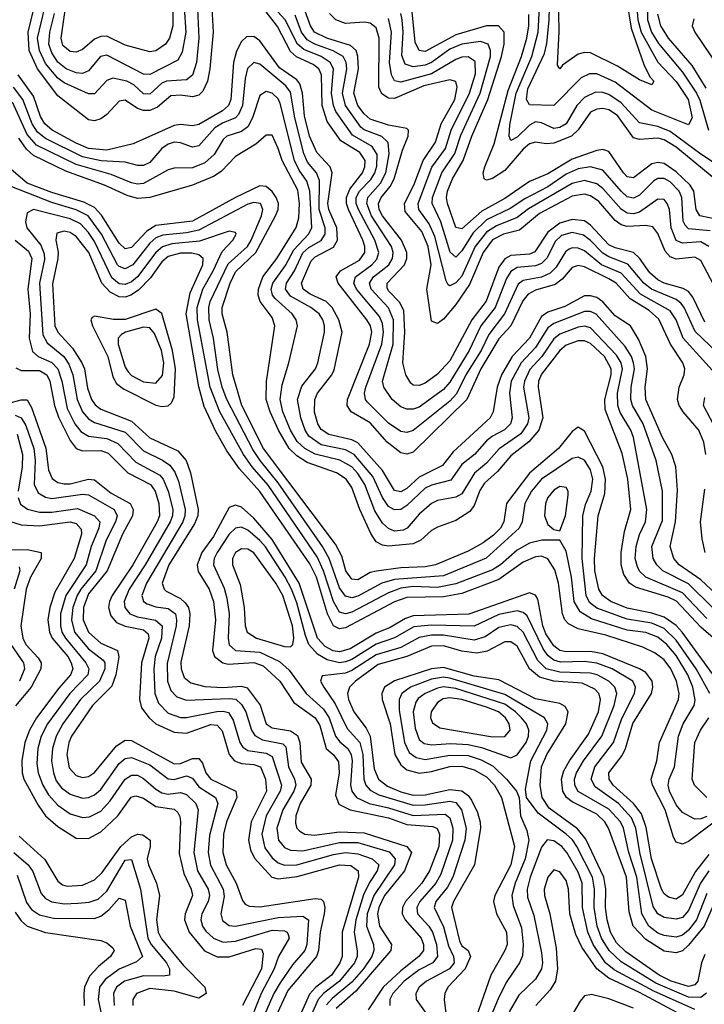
# Model space of a CAD drawing. Header units: inches. Extents: x 501365 to 657855, y 482276 to 547543.
# Tile 583 of 656: x 594465 to 596701, y 514534 to 517750. Entities that reach past the tile are written whole.
import ezdxf

# ---------------------------------------------------------------- set-up
doc = ezdxf.new("R2010")
doc.units = ezdxf.units.IN
doc.header["$MEASUREMENT"] = 0
doc.layers.add('A5591', color=7, linetype='Continuous')

msp = doc.modelspace()

# ---------------------------------------------------------------- linework, layer by layer
at = {"layer": 'A5591', "color": 5}
for points, elevation in [([(594966, 517810), (594965.3, 517730), (594954.4, 517690), (594941, 517670), (594910, 517648.8), (594890, 517644.8), (594810, 517667), (594750, 517696.2), (594730, 517695.8), (594710, 517686.7), (594670, 517653.2), (594650, 517644.6), (594630, 517646.8), (594606.2, 517666.2), (594600.9, 517690), (594623.8, 517850)], 2520), ([(595045, 517810), (595050.3, 517690), (595042.9, 517610), (595030, 517569), (595010, 517553.8), (594944.4, 517550), (594930, 517542.9), (594890, 517507.1), (594870, 517508.4), (594837.6, 517537.6), (594815.4, 517550), (594770, 517558.9), (594750, 517551.2), (594710, 517508), (594690, 517508.2), (594610, 517544.1), (594590, 517558.8), (594550, 517607), (594529.5, 517650), (594523.4, 517690), (594547.4, 517790)], 2560), ([(596448.1, 517810), (596462.3, 517722.3), (596504.1, 517604.1), (596523.8, 517563.8), (596537.1, 517550), (596530, 517537.7), (596490, 517553.6), (596418.1, 517598.1), (596330, 517641.9), (596310, 517643.1), (596290, 517637.7), (596238.2, 517601.8), (596229.2, 517590), (596221.5, 517601.5), (596227.9, 517712.1), (596224.8, 517830)], 2320), ([(595092.4, 517787.6), (595097.4, 517710), (595086.4, 517590), (595078.9, 517550), (595063.3, 517516.7), (595050, 517504), (595030, 517498.3), (594990, 517504.3), (594958.9, 517501.1), (594915.3, 517464.7), (594890, 517453.5), (594870, 517453.3), (594850, 517459.8), (594810, 517487.1), (594790, 517484.6), (594750, 517441), (594730, 517426), (594710, 517419.9), (594690, 517422.9), (594590, 517501.8), (594523.1, 517590), (594496.4, 517650), (594492.4, 517710), (594512.6, 517790)], 2580), ([(595002.9, 517790), (595007.7, 517710), (594995.9, 517644.1), (594982.2, 517617.8), (594890, 517571.2), (594870, 517572.2), (594750, 517634.7), (594729.4, 517630.6), (594690, 517583), (594670, 517574.7), (594650, 517576.9), (594617.2, 517590), (594590, 517612), (594570, 517642.2), (594560.8, 517670), (594563.3, 517710), (594579, 517770)], 2540), ([(596706.8, 516330), (596700.1, 516370), (596683.7, 516410), (596632.1, 516470), (596619.8, 516490), (596614.4, 516510), (596619.3, 516550), (596635.8, 516590), (596637.8, 516610), (596631.4, 516630), (596591, 516690), (596552.6, 516772.6), (596521, 516801), (596458.8, 516838.8), (596413.1, 516890), (596390, 516904.4), (596310, 516943.2), (596290, 516947.9), (596270, 516940.4), (596237.2, 516902.8), (596214.7, 516885.3), (596150, 516866.7), (596125.7, 516854.3), (596108.2, 516831.8), (596069.3, 516750.7), (596030, 516708.1), (595971, 516610), (595926.3, 516510), (595750, 516337.9), (595730, 516330.8), (595710, 516335.2), (595665.5, 516370), (595610, 516433.7), (595547.8, 516470), (595535.2, 516490), (595535.7, 516510), (595608, 516690), (595615.1, 516730), (595610.6, 516750), (595598.9, 516770), (595505.7, 516890), (595498.6, 516910), (595513.2, 516930), (595574.9, 516965.1), (595592.3, 516990), (595592.5, 517010), (595586.4, 517030), (595539.7, 517130), (595532.9, 517150), (595532.6, 517170), (595543.1, 517196.9), (595585.1, 517250), (595592.8, 517270), (595593.6, 517290), (595576, 517316), (595514.4, 517354.4), (595470, 517418.2), (595453.6, 517470), (595451.4, 517570), (595442.2, 517590), (595424.4, 517604.4), (595369.5, 517629.5), (595350, 517646.5), (595307.7, 517727.7), (595260, 517790)], 2580), ([(596759.6, 516570), (596632.7, 516710), (596609.2, 516770), (596590, 516799.1), (596493.4, 516853.4), (596430, 516921.9), (596365.7, 516950), (596310, 516995.1), (596290, 517004.1), (596270, 517005.4), (596259.6, 517000.4), (596247.6, 516992.4), (596217.6, 516942.4), (596198, 516922), (596170, 516909.4), (596110, 516898.8), (596093.7, 516886.3), (596048.8, 516790), (595997.6, 516722.4), (595972.4, 516670), (595922.3, 516590), (595892.2, 516527.8), (595870, 516504.5), (595750, 516408.5), (595730, 516401.5), (595710, 516404.9), (595670, 516432.6), (595601.3, 516501.3), (595594.9, 516510), (595592, 516530), (595596.1, 516550), (595648.6, 516690), (595654, 516730), (595650, 516758), (595640.5, 516780.5), (595565.9, 516870), (595556.4, 516890), (595562, 516910), (595616, 516950), (595632, 516968), (595638.9, 516990), (595625.4, 517030), (595571.6, 517130), (595564.3, 517150), (595564.7, 517170), (595575.4, 517190), (595612, 517228), (595625, 517250), (595631.6, 517271.6), (595632.8, 517310), (595616.2, 517336.2), (595552.7, 517372.7), (595497.9, 517450), (595490, 517470), (595483.9, 517510), (595490.8, 517590), (595479.6, 517610), (595449.8, 517629.8), (595393, 517653), (595372.5, 517670), (595332.5, 517750), (595295.5, 517790)], 2560), ([(596702.7, 516762.7), (596664.4, 516844.4), (596650, 516862.5), (596632.7, 516872.7), (596570.5, 516890), (596550, 516900.9), (596523.9, 516923.9), (596490, 516971.2), (596470, 516989.7), (596410, 517005.6), (596390, 517015.3), (596330, 517079.2), (596310, 517093.1), (596270, 517097.5), (596230, 517085.2), (596190, 517056.4), (596148.3, 516991.7), (596130, 516984), (596070, 516979.6), (596050, 516969.4), (596030, 516942.5), (595988.6, 516831.4), (595942.5, 516770), (595870, 516636.6), (595830, 516592.8), (595790, 516562.8), (595770, 516555.1), (595750, 516556.7), (595742.9, 516562.9), (595726.1, 516590), (595716.5, 516630), (595723.2, 516730), (595719.5, 516799.5), (595706.6, 516826.6), (595670, 516864.6), (595665.4, 516874.6), (595665.2, 516890), (595721.9, 516950), (595729.5, 516970), (595730, 516990), (595712.9, 517030), (595650.1, 517110), (595639.6, 517130), (595637, 517150), (595646, 517170), (595674.9, 517205.1), (595688.4, 517230), (595715.5, 517324.5), (595734.4, 517370), (595734.9, 517390), (595730, 517395.2), (595670, 517405.3), (595610, 517425.2), (595590, 517442.3), (595570.2, 517470), (595556.2, 517510), (595571.9, 517590), (595570.3, 517630), (595563.9, 517650), (595546.1, 517666), (595468.5, 517690), (595428.7, 517710), (595414.7, 517730), (595392.9, 517790)], 2520), ([(596763.7, 516823.7), (596690, 516963.5), (596670, 516974.2), (596610, 516967.9), (596590, 516976.2), (596574.1, 516994.1), (596550, 517052.4), (596533.3, 517073.3), (596510, 517077.7), (596450, 517075.2), (596430, 517080.2), (596410, 517094.1), (596356.8, 517156.8), (596330, 517175.1), (596310, 517180.9), (596270, 517174.2), (596162.7, 517117.3), (596097.4, 517062.6), (596045.5, 517050), (596010, 517031), (595978.8, 516990), (595934.6, 516885.4), (595890, 516819.8), (595850, 516771.7), (595830, 516757.9), (595810, 516765.8), (595795.6, 516870), (595808.9, 516950), (595799.4, 517010), (595778.7, 517058.7), (595724.3, 517124.3), (595722, 517150), (595752.9, 517210), (595782.7, 517290), (595823.1, 517350), (595841.7, 517410), (595886.5, 517490), (595894.6, 517530), (595890, 517548.6), (595870, 517554.4), (595785.3, 517534.7), (595690, 517493.2), (595670, 517494.1), (595647.7, 517507.7), (595638.5, 517530), (595639.7, 517690), (595630, 517723.7), (595610, 517739.3), (595590, 517742.3), (595530, 517738.1), (595497.9, 517750), (595477.4, 517770)], 2480), ([(596720.5, 517060.5), (596650, 517067.5), (596638.8, 517078.8), (596632.3, 517092.3), (596627.9, 517170), (596619.6, 517190), (596590, 517221), (596570, 517231.8), (596550, 517232), (596536.2, 517223.8), (596490, 517177), (596470, 517167.4), (596450, 517172.2), (596430, 517189.9), (596370, 517259.1), (596330, 517269.2), (596290, 517263.3), (596250, 517245.5), (596190, 517204.3), (596115, 517165), (596066.9, 517133.1), (595990, 517097), (595946, 517054), (595910, 516995.4), (595890, 516975), (595871.3, 516991.3), (595841.2, 517090), (595812.6, 517150), (595814, 517170), (595844.3, 517250), (595887, 517313), (595906.4, 517373.6), (595969.3, 517510), (596002.9, 517630), (596003.2, 517650), (595995.3, 517670), (595970, 517679.4), (595910, 517670.1), (595870, 517653.6), (595810.7, 517610), (595790, 517601.8), (595750, 517596.1), (595724.6, 517604.6), (595713.3, 517633.3), (595717.5, 517710), (595715.1, 517750), (595710.7, 517770.7)], 2440), ([(596750, 517096.1), (596686.8, 517110), (596674.8, 517130), (596667.6, 517190), (596655.1, 517210), (596610, 517253.5), (596570, 517280.1), (596550, 517284.4), (596530, 517279.8), (596470, 517233.4), (596450, 517237.5), (596437.3, 517250), (596390, 517319.3), (596370, 517326.4), (596350, 517323.1), (596270, 517294.9), (596190, 517247), (596130, 517221.6), (596050, 517165.8), (595975.2, 517124.8), (595910, 517067.4), (595890, 517071.9), (595862.9, 517150), (595859.6, 517170), (595862.4, 517190), (595879.3, 517230), (595913.4, 517290), (595942, 517370), (595993.9, 517490), (596038.7, 517630), (596047.4, 517670), (596047.5, 517710), (596029.7, 517729.7), (595990, 517730.7), (595890, 517700.4), (595790, 517646.1), (595769.8, 517649.8), (595757, 517677), (595746.4, 517786.4)], 2420), ([(596790, 517244.5), (596690, 517311.3), (596590, 517385.5), (596550, 517401.8), (596490, 517413.4), (596430, 517478.8), (596390, 517505.9), (596370, 517512.5), (596346.4, 517513.6), (596310, 517496.1), (596285.4, 517470), (596250.1, 517410), (596230, 517397.9), (596210, 517394.7), (596170, 517413.8), (596150, 517416.6), (596130, 517405.9), (596090, 517366.5), (596070, 517355.7), (596064.6, 517370), (596066.5, 517406.5), (596086.5, 517510), (596138.2, 517630), (596159.1, 517710), (596162.7, 517790)], 2360), ([(596481.3, 517790), (596484.7, 517750), (596495, 517710), (596550, 517611.7), (596610, 517548.9), (596649.3, 517490), (596662.3, 517430), (596650, 517407.2), (596530, 517454.4), (596410, 517546.7), (596350, 517573.5), (596326.5, 517573.5), (596299.6, 517560.4), (596210, 517469.9), (596130, 517471.8), (596120.3, 517490), (596124.7, 517524.7), (596179.7, 517640.3), (596187.6, 517672.4), (596195.2, 517750), (596196.3, 517790)], 2340), ([(596515.8, 517790), (596516.1, 517750), (596529, 517710), (596552.2, 517672.2), (596630, 517578.9), (596676.5, 517510), (596687.1, 517487.1), (596714.9, 517390)], 2360), ([(596790, 516618.8), (596671.9, 516731.9), (596635.6, 516810), (596624.7, 516824.8), (596610, 516836), (596529, 516870), (596504.2, 516890), (596452.2, 516952.2), (596390, 516975.9), (596370, 516988), (596330, 517029.2), (596306.6, 517046.6), (596270, 517055.5), (596234.9, 517045.1), (596214.2, 517025.8), (596187.7, 516972.3), (596170, 516953.6), (596150, 516946.1), (596090, 516940.7), (596070, 516928.2), (596055.1, 516904.9), (596018.1, 516810), (595971.8, 516750), (595933.3, 516670), (595870, 516566.5), (595850, 516542.2), (595770, 516484.5), (595750, 516477.7), (595730, 516478.1), (595710, 516485.6), (595682, 516510), (595654.3, 516550), (595650.3, 516570), (595685.2, 516690), (595686.7, 516770), (595670, 516808.9), (595612.8, 516870), (595607.8, 516890), (595620.4, 516910), (595670.5, 516950), (595682.9, 516970), (595685.3, 516990), (595679.5, 517010), (595614.8, 517110), (595598.8, 517150), (595602.9, 517170), (595643.7, 517216.3), (595661.2, 517250), (595672.3, 517312.3), (595668.7, 517348.7), (595648.7, 517368.7), (595590.6, 517390.6), (595579.6, 517399.6), (595529.7, 517469.7), (595519.2, 517510), (595533.4, 517590), (595531.7, 517610), (595521.6, 517630), (595489, 517649), (595429.5, 517670), (595404.2, 517684.2), (595385.6, 517710), (595364.9, 517764.9)], 2540), ([(596716.3, 517010), (596690, 517024.8), (596630, 517020.3), (596609.6, 517029.6), (596593.1, 517070), (596587.4, 517130), (596580.5, 517150), (596570, 517163.4), (596550, 517163.6), (596490, 517121.8), (596470, 517115.9), (596450, 517118.4), (596430, 517131.4), (596370, 517198.7), (596350, 517214.1), (596310, 517224.7), (596270, 517215.3), (596127.6, 517132.4), (596090, 517103.9), (596022.7, 517077.3), (595990, 517056.7), (595953, 517010), (595910, 516912.7), (595890, 516890.3), (595870, 516881.1), (595864.8, 516884.8), (595857.8, 516897.8), (595821.8, 517041.8), (595803, 517083), (595768.5, 517130), (595766.5, 517150), (595811.7, 517268.3), (595856, 517330), (595874.8, 517390), (595934.6, 517510), (595953.7, 517573.7), (595953.5, 517613.5), (595930, 517628.6), (595910, 517627.4), (595890, 517620.4), (595810, 517573.6), (595710, 517546.3), (595690, 517550.9), (595680, 517570), (595673.2, 517610), (595679.2, 517710), (595670, 517754.1)], 2460), ([(596732.8, 517232.8), (596610, 517333.9), (596570, 517358), (596550, 517363.8), (596490, 517359.3), (596470, 517364.9), (596417.9, 517437.9), (596390, 517456.4), (596370, 517460.3), (596350, 517458.1), (596330, 517448.1), (596289.9, 517390.1), (596267.8, 517370), (596210, 517346.9), (596185.3, 517345.3), (596150, 517350.3), (596130, 517344.3), (596110, 517327.9), (596050, 517257.9), (596010, 517231.3), (595990, 517225.9), (595982.5, 517230), (595979.3, 517250), (595984.7, 517270), (596015, 517345.1), (596061.3, 517518.7), (596104.1, 517630), (596121.6, 517690), (596128.1, 517730), (596127.8, 517767.8)], 2380), ([(596548.7, 517768.7), (596558.5, 517730), (596583.4, 517690), (596660.7, 517600.7), (596706.4, 517526.4)], 2380), ([(596666.9, 517753.1), (596661.6, 517730), (596670.6, 517710), (596775.2, 517555.2)], 2420), ([(596757.1, 515857.2), (596690, 515920.9), (596619.8, 515970), (596601.9, 515990), (596590.2, 516030), (596607.7, 516110), (596613.5, 516213.5), (596608.9, 516290), (596594.9, 516330), (596565.2, 516385.2), (596510.2, 516510), (596508, 516550), (596515.9, 516610), (596510.4, 516650), (596486.3, 516706.3), (596459.9, 516750), (596410, 516783.5), (596370, 516829.3), (596350, 516842.6), (596330, 516848.7), (596310, 516848.6), (596246.4, 516813.6), (596190, 516794.7), (596170, 516781.1), (596130, 516709.6), (596073.8, 516650), (596038.8, 516590), (596024.5, 516550), (596012, 516470), (596001.5, 516450), (595881.3, 516338.7), (595846.2, 516293.8), (595770, 516255.8), (595730, 516219.2), (595710, 516208), (595690, 516212.8), (595650, 516278), (595570, 516367.8), (595550, 516378.1), (595475.3, 516395.3), (595450, 516412), (595438.9, 516430), (595428.1, 516468.1), (595429.2, 516510), (595438.3, 516530), (595484.7, 516590), (595492.8, 516607.2), (595518.5, 516730), (595507.7, 516770), (595486.2, 516810), (595465.9, 516830), (595414, 516854), (595390.9, 516870), (595386, 516890), (595416.9, 516963.1), (595430, 516975.3), (595490, 517007.4), (595503.2, 517030), (595500.9, 517070), (595475, 517130), (595471.6, 517150), (595486.4, 517250), (595479.3, 517270), (595436, 517316), (595412.4, 517370), (595396, 517436), (595389.4, 517510), (595380.8, 517540.8), (595370, 517554.4), (595313.6, 517593.6), (595250, 517680.9), (595230, 517695.7), (595206.2, 517693.8), (595190, 517678.6), (595172.9, 517647), (595163.2, 517610), (595154.8, 517490), (595147.2, 517470), (595127.5, 517452.5), (595050, 517408.3), (595030, 517403.3), (594990, 517408.4), (594970, 517404.4), (594835.7, 517344.3), (594750, 517324), (594690, 517329.5), (594650, 517346.6), (594571.8, 517390), (594547.8, 517410), (594533.6, 517433.6), (594510, 517500.9), (594460.7, 517570)], 2620), ([(596730, 515827.9), (596650, 515907.9), (596566.2, 515950), (596546.2, 515970), (596534.8, 515990), (596530.5, 516030), (596564.9, 516115.1), (596565.1, 516210), (596543.8, 516310), (596501.4, 516430), (596467.2, 516490), (596461.1, 516510), (596462.3, 516550), (596473.2, 516610), (596470.6, 516630), (596463.7, 516650), (596443.1, 516683.1), (596348.2, 516788.2), (596330, 516797.4), (596310, 516797.6), (596210, 516758.5), (596190, 516743.5), (596150, 516679.1), (596102.8, 516630), (596070.9, 516570), (596065.1, 516530), (596073.6, 516450), (596068.2, 516430), (596049.2, 516410.8), (596010, 516390.2), (595990, 516374.3), (595951.1, 516330), (595910, 516297.6), (595873.2, 516246.8), (595810, 516229.9), (595790, 516219.7), (595730, 516163.1), (595710, 516150.6), (595690, 516148.9), (595670, 516159.9), (595650.7, 516190), (595618.7, 516258.7), (595557.6, 516330), (595530, 516345), (595450, 516361.8), (595409.7, 516390), (595397.3, 516410), (595383.1, 516450), (595373, 516510), (595386.7, 516553.3), (595431.5, 516610), (595439.3, 516630), (595460.8, 516730), (595461.2, 516750), (595455.8, 516770), (595443.5, 516790), (595416.7, 516810), (595350, 516847.1), (595333.9, 516870), (595337.3, 516890), (595362.5, 516930), (595390, 516988.5), (595410, 517006.5), (595450.5, 517029.5), (595462.7, 517050), (595462.7, 517070), (595444, 517130), (595444.9, 517224.9), (595434.5, 517250), (595405.2, 517285.2), (595393.4, 517313.4), (595364.5, 517430), (595350, 517513.8), (595334.7, 517534.7), (595250, 517604.5), (595230, 517610.4), (595209.2, 517590.8), (595201.4, 517558.6), (595192.7, 517470), (595179.8, 517440.2), (595170, 517429.7), (595127.3, 517412.7), (595102.8, 517397.2), (595050, 517338), (595030, 517334), (594990, 517347.8), (594970, 517349.9), (594950, 517343.3), (594930, 517329.9), (594890, 517284.4), (594870, 517274.1), (594850, 517274.1), (594810, 517284.8), (594731.2, 517288.8), (594670, 517302.2), (594550, 517362), (594523.3, 517383.3), (594505.6, 517410), (594475.6, 517490), (594445.1, 517530)], 2640), ([(596710, 515794.6), (596630, 515878.7), (596510, 515929.1), (596490, 515949.1), (596483.2, 515963.2), (596476.1, 515990), (596478.8, 516030), (596490, 516068.8), (596509.1, 516110), (596514.1, 516150), (596470, 516386), (596462, 516410), (596427.1, 516467.1), (596418.6, 516490), (596418.4, 516530), (596434.2, 516610), (596429.4, 516630), (596414.8, 516654.8), (596330, 516744), (596310, 516749.2), (596290, 516745.5), (596230, 516723.4), (596210, 516707.4), (596170.7, 516650), (596131.9, 516608.1), (596113.9, 516570), (596110.8, 516550), (596127.8, 516450), (596124, 516430), (596102.3, 516397.7), (596031.3, 516348.7), (595990, 516302.2), (595950.9, 516269.1), (595910, 516202.1), (595890, 516190.3), (595830, 516179.6), (595810, 516170.3), (595770, 516135.2), (595730.8, 516089.1), (595717.5, 516082.5), (595690, 516079.6), (595670, 516088.2), (595650, 516105.7), (595625.8, 516145.8), (595592.2, 516232.2), (595570, 516268.1), (595550, 516290.2), (595511.1, 516311.1), (595430, 516331.7), (595396.6, 516350), (595372.1, 516372.1), (595349.8, 516410), (595325.3, 516470), (595315.8, 516510), (595322.2, 516557.8), (595344.8, 516630), (595372.4, 516750), (595368.6, 516770), (595355.6, 516790), (595299.5, 516839.5), (595291.4, 516850), (595287.1, 516870), (595291.9, 516890), (595333, 516947), (595361.2, 516998.8), (595408.6, 517050), (595419, 517070), (595412.5, 517190), (595403.2, 517223.2), (595378.3, 517258.3), (595363.2, 517290), (595316.1, 517476.1), (595310, 517491.3), (595290, 517510.3), (595270, 517515.4), (595250, 517503.2), (595225.8, 517430), (595210, 517400.5), (595190, 517385.4), (595142.1, 517370), (595130, 517358.5), (595100.8, 517310), (595070, 517282.4), (595030, 517266.1), (594970, 517265.4), (594950, 517259.9), (594870, 517215.3), (594850, 517213.5), (594830, 517217.7), (594764.2, 517244.2), (594650, 517276.9), (594520.6, 517340.6), (594490, 517375.2), (594441.3, 517481.3)], 2660), ([(596763.5, 515703.5), (596690, 515766.4), (596611, 515851), (596583.9, 515863.9), (596476.3, 515896.3), (596456.7, 515910), (596438.4, 515938.4), (596429.5, 515970), (596430, 516010), (596441.3, 516078.7), (596461.2, 516150), (596451.4, 516250), (596432.9, 516332.9), (596377.3, 516477.3), (596376.7, 516510), (596397.2, 516590), (596396.8, 516610), (596375.8, 516650), (596330, 516692.9), (596310, 516701), (596290, 516701.8), (596250, 516687.6), (596229.9, 516670.1), (596170, 516593), (596160, 516570), (596158.4, 516550), (596173.9, 516450), (596161, 516410), (596128.8, 516371.2), (596070, 516325.8), (596025.6, 516274.4), (595983.3, 516236.7), (595967.8, 516212.2), (595950, 516163.2), (595936.1, 516143.9), (595890, 516114.4), (595830, 516093.3), (595810, 516081.9), (595775.1, 516050), (595750, 516038), (595670, 516030.4), (595650, 516033.8), (595630, 516044.8), (595612.5, 516072.5), (595576.3, 516150), (595550, 516222.8), (595531.5, 516250), (595500.2, 516270), (595404.1, 516304.1), (595370, 516325.9), (595345.4, 516350), (595310.7, 516410), (595283.1, 516470), (595270.6, 516510), (595271.1, 516568.9), (595298.3, 516750), (595290, 516778), (595251.1, 516830), (595244.7, 516850), (595244.9, 516870), (595259.1, 516910), (595304.7, 516970), (595368.1, 517071.9), (595377.4, 517102.6), (595379.6, 517150), (595373.3, 517193.3), (595322.1, 517290), (595310, 517329.8), (595290, 517373.3), (595270, 517373.6), (595236.7, 517343.3), (595170, 517303.8), (595124.3, 517255.7), (595100.8, 517239.2), (595030, 517209.6), (594889.9, 517169.9), (594850, 517166.6), (594815.8, 517175.8), (594742.5, 517210), (594615.5, 517255.6), (594510, 517307), (594487, 517327), (594462.9, 517362.9)], 2680), ([(596745.2, 515590), (596629.6, 515750), (596610, 515772), (596570, 515798.5), (596530, 515812.1), (596450, 515827.8), (596395.9, 515850), (596369.3, 515869.3), (596356.9, 515890), (596343.4, 515950), (596342.3, 515990), (596354.3, 516130), (596376.9, 516203.1), (596379, 516250), (596370, 516290.3), (596310, 516405.8), (596290, 516419.9), (596270, 516405.6), (596225.3, 516350), (596131, 516269), (596055.8, 516170), (596047.2, 516110), (596035.9, 516090), (596013.4, 516066.6), (595978.8, 516041.2), (595930, 516014.4), (595823.5, 515970), (595790, 515963.2), (595710, 515959.5), (595630.6, 515949.4), (595610, 515944.3), (595570, 515921.1), (595550, 515922.6), (595531.1, 515950), (595517.9, 515997.9), (595497, 516037), (595262, 516350), (595191.1, 516490), (595161.1, 516590), (595142.8, 516730), (595126.4, 516790), (595127.1, 516810), (595152.3, 516890), (595170, 516926.3), (595236.4, 516990), (595301.1, 517110), (595309.1, 517130), (595310.1, 517150), (595303.3, 517170), (595290, 517189.3), (595270, 517205), (595250, 517207.4), (595170, 517169.8), (595030, 517092.5), (594910, 517077.7), (594880.2, 517059.8), (594830, 517006.6), (594810, 517001.8), (594790, 517019.9), (594732.2, 517112.2), (594710, 517136.9), (594674.3, 517154.3), (594570, 517185.4), (594490, 517216.9), (594430, 517267.8)], 2720), ([(596719.1, 515550), (596675.1, 515630), (596610, 515724.1), (596570, 515761.6), (596530, 515779.1), (596450, 515792.1), (596350, 515827.9), (596326.5, 515846.5), (596315.6, 515870), (596302.5, 515990), (596305.1, 516130), (596313.4, 516166.6), (596331.7, 516210), (596337.1, 516250), (596330, 516280.5), (596310, 516311.6), (596290, 516321.1), (596270, 516316.7), (596170, 516249.6), (596137.4, 516210), (596115.5, 516170), (596106.4, 516110), (596096.4, 516090), (595988.5, 515991.5), (595850, 515933.5), (595690, 515921.9), (595647.7, 515910), (595570, 515867.2), (595550, 515862.5), (595530, 515867.4), (595510, 515894.8), (595476.4, 515990), (595454.7, 516030), (595310, 516237.8), (595250.4, 516310), (595226.9, 516346.9), (595142.2, 516510), (595126.7, 516550), (595112.2, 516607.8), (595098.8, 516710), (595084.4, 516770), (595083, 516810), (595087, 516830), (595146.7, 516953.3), (595209.2, 517010), (595221, 517030), (595255.2, 517110), (595259.9, 517130), (595251.4, 517150), (595230, 517153.1), (595210, 517148), (595050, 517062.4), (595010, 517053.6), (594933.2, 517046.8), (594910, 517037.5), (594890, 517020.3), (594835.2, 516950), (594810, 516936.5), (594790, 516943.8), (594785.1, 516950), (594733, 517050), (594688.4, 517110), (594650, 517129.8), (594570, 517152.9), (594433.9, 517206.1)], 2740), ([(596710, 515147.5), (596690, 515139.7), (596670, 515139), (596630, 515161), (596610, 515185.7), (596588.1, 515230), (596583.6, 515250), (596587.1, 515270), (596604.2, 515310), (596617.6, 515410), (596632.8, 515450), (596668.1, 515510), (596671.9, 515528.1), (596664.2, 515570), (596648, 515610), (596610, 515673.8), (596578.6, 515710), (596550, 515733.7), (596510, 515748.9), (596450, 515756.6), (596333.2, 515793.2), (596296, 515816), (596276.8, 515850), (596267.9, 515930), (596250, 516014), (596229.8, 516049.8), (596170.6, 516050.6), (596130, 516040.8), (596090, 516017.5), (596035.8, 515970), (596010, 515953.6), (595890, 515907.8), (595830, 515895.8), (595750, 515898.6), (595710, 515893), (595670, 515877.8), (595550, 515815.6), (595530, 515809.5), (595510, 515815.6), (595490.5, 515850.5), (595458.1, 515950), (595436.4, 515996.4), (595277, 516230), (595224.6, 516290), (595196.6, 516330), (595119.2, 516470), (595087.2, 516550), (595046, 516770), (595045.4, 516810), (595063.3, 516870), (595097.6, 516930), (595126.6, 516993.4), (595161.1, 517030), (595171.9, 517050), (595170, 517055.4), (595150, 517059.9), (595052.6, 517027.4), (594962.3, 517017.7), (594931.6, 517008.4), (594909.7, 516990.3), (594850, 516910.2), (594830, 516893.8), (594810, 516885.7), (594790, 516887.9), (594766.7, 516906.7), (594710, 517025.7), (594690, 517055.6), (594663.4, 517083.4), (594630, 517100.2), (594510.1, 517129.9), (594490, 517119.4), (594484.3, 517090), (594489.1, 517070), (594533.9, 517013.9), (594545.5, 516985.5), (594546.6, 516966.6), (594530.2, 516890), (594540.5, 516720.5), (594554.6, 516694.6), (594609.8, 516650), (594625.6, 516625.6), (594639.3, 516590), (594653.1, 516510), (594670, 516470), (594690, 516446.6), (594710, 516434.9), (594810, 516403.5), (594870, 516342.1), (594932.1, 516312.1), (594955.3, 516295.3), (594971.9, 516271.9), (594983.5, 516243.5), (595005.8, 516150), (595005, 516130), (594997.8, 516110), (594879, 515910), (594864.2, 515870), (594869.7, 515850), (594882, 515842), (594910, 515832.7), (594950, 515827.3), (594974, 515810), (594978, 515790), (594976.1, 515770), (594947.3, 515647.3), (594948.5, 515590), (594958.9, 515558.9), (594978.5, 515538.5), (595010, 515527.2), (595150, 515533.5), (595170.8, 515530.8), (595190, 515514), (595203.4, 515490), (595222.3, 515430), (595232.8, 515412.8), (595258.4, 515398.4), (595324.9, 515384.9), (595334.9, 515374.9), (595343, 515310), (595363.3, 515270), (595367.7, 515250), (595361, 515230), (595325, 515170), (595305.6, 515110), (595310.8, 515070.8), (595330, 515046.9), (595350, 515037.3), (595390, 515035.2), (595510, 515063), (595570, 515063.1), (595672, 515032), (595692.2, 515010), (595689.6, 514990), (595621.5, 514890), (595599.9, 514830), (595597.6, 514790), (595621.3, 514730), (595622.4, 514710), (595615.2, 514690), (595588.2, 514650), (595550, 514606.7), (595486.4, 514553.6), (595467.5, 514532.5)], 2760), ([(594450.4, 517030), (594494.2, 516994.2), (594504.8, 516970), (594491.7, 516870), (594499, 516790), (594496.6, 516710), (594506.9, 516666.9), (594525.2, 516650), (594570, 516630.8), (594589.4, 516609.4), (594603, 516570), (594620.8, 516480.8), (594645.3, 516430), (594664.8, 516404.8), (594690, 516390.3), (594750, 516382.1), (594786.2, 516366.2), (594844.8, 516304.8), (594923.1, 516263.1), (594934.2, 516250), (594950.7, 516210.7), (594965.7, 516150), (594964.2, 516130), (594956.6, 516110), (594875.1, 515970), (594822.5, 515890), (594806.6, 515850), (594808.7, 515830), (594824.7, 515810), (594850, 515800.1), (594908.9, 515788.9), (594930.2, 515770.2), (594928.1, 515730), (594907.7, 515670), (594903.1, 515630), (594906.6, 515550), (594918.4, 515518.4), (594950, 515485.6), (594990, 515470.6), (595010, 515470.6), (595109.4, 515490.6), (595130, 515492.1), (595147.4, 515487.4), (595162.8, 515462.8), (595184.6, 515390), (595194.5, 515374.5), (595210, 515363.7), (595270, 515354.6), (595290, 515343.3), (595320.4, 515250), (595316, 515230), (595270, 515150), (595255.7, 515090), (595265.7, 515045.7), (595290, 515012.5), (595310, 514995.9), (595330, 514989.1), (595370, 514990), (595490, 515023.7), (595530, 515029.7), (595570, 515025.4), (595616.8, 515010), (595637.9, 514990), (595633.2, 514970), (595607.8, 514932.2), (595588.1, 514891.9), (595562.9, 514810), (595557.6, 514770), (595567.7, 514707.7), (595567.1, 514690), (595559.2, 514670), (595509.8, 514610), (595457.3, 514570), (595439.7, 514550), (595387.1, 514430)], 2740), ([(596770, 515156.9), (596650, 515066.3), (596630, 515056.9), (596610, 515063.7), (596600.4, 515080.4), (596574, 515170), (596532.8, 515250), (596527.8, 515270), (596546.2, 515330), (596554.7, 515390), (596617.3, 515530), (596619.3, 515550), (596610.5, 515590), (596592, 515630), (596570, 515659.2), (596541.2, 515681.2), (596500.3, 515700.3), (596379.7, 515739.7), (596290, 515761.1), (596257.5, 515777.5), (596245.9, 515790), (596238.7, 515810), (596224.9, 515910), (596213.3, 515953.3), (596190, 515989.6), (596170, 515997.6), (596150, 515996.1), (596110, 515978.5), (596030, 515921.8), (595910, 515876), (595850, 515865.3), (595730, 515863.6), (595690, 515848.7), (595530, 515764.2), (595510, 515761.1), (595490.5, 515770.5), (595470.8, 515810), (595434.4, 515930), (595413.5, 515973.5), (595250, 516209.4), (595183.4, 516283.4), (595142.4, 516342.4), (595105.6, 516405.6), (595067.4, 516487.4), (595050.7, 516550.7), (595009.1, 516790), (595021.6, 516858.4), (595063, 516950), (595064.1, 516970), (595050, 516982.8), (595027.5, 516987.5), (594990, 516987.3), (594950, 516976.6), (594930, 516959.5), (594892.5, 516907.5), (594853.6, 516866.4), (594827.8, 516850), (594810, 516844), (594790, 516844.7), (594760.7, 516860.7), (594733.9, 516890), (594691.2, 516990), (594650, 517042.3), (594630, 517055), (594610, 517059.4), (594586.6, 517053.4), (594582.8, 517030), (594590.6, 516990.6), (594589.6, 516970), (594572.8, 516887.2), (594579.8, 516750), (594589.5, 516729.5), (594637.7, 516677.7), (594668.2, 516630), (594677.1, 516610), (594687.2, 516547.2), (594699.4, 516510), (594712, 516492), (594730, 516478.3), (594830, 516439.5), (594890, 516384.8), (594982, 516342), (595008.5, 516310), (595023.4, 516270), (595048.5, 516150), (595047.1, 516130), (595036.5, 516103.5), (594952.4, 515970), (594931.1, 515910), (594936.8, 515890), (594943.7, 515883.7), (594990, 515859.3), (595006, 515846), (595016.4, 515830), (595021.4, 515810), (595018.6, 515770), (594991.8, 515651.8), (594992.8, 515630), (595002.3, 515602.3), (595024, 515584), (595070, 515572.4), (595129.2, 515569.3), (595190, 515573.5), (595208.1, 515568.1), (595251.1, 515511.1), (595270.5, 515450), (595290, 515437.7), (595350, 515427.5), (595372.4, 515412.4), (595380.5, 515390), (595385.2, 515325.2), (595417.6, 515270), (595415.8, 515250), (595381.2, 515190), (595367.1, 515150), (595365.9, 515125.9), (595370.1, 515110), (595379.8, 515099.8), (595396.9, 515090), (595426.6, 515086.6), (595510, 515098.2), (595590, 515094.7), (595730.1, 515050), (595745.1, 515030), (595721.7, 514970), (595657.4, 514890), (595638.1, 514850), (595633.5, 514830), (595640.6, 514790), (595680.1, 514730), (595677.3, 514710), (595563.1, 514576.9), (595499.5, 514520.5)], 2780), ([(594453.1, 516613.1), (594470, 516604.8), (594530, 516604.2), (594554.2, 516590), (594564.2, 516570), (594579.3, 516490), (594592, 516452), (594630, 516376.2), (594649.6, 516349.6), (594670, 516342.4), (594730, 516343.2), (594754.1, 516334.1), (594818.4, 516270), (594892.5, 516232.5), (594907.5, 516210), (594919.9, 516170), (594921.8, 516130), (594914.4, 516110), (594835.2, 515970), (594767.4, 515870), (594758.1, 515850), (594755.2, 515830), (594762.9, 515802.9), (594781.9, 515781.9), (594809.3, 515769.3), (594870, 515757.7), (594884.5, 515744.5), (594886.6, 515730), (594862.8, 515650), (594856.4, 515530), (594862.8, 515502.8), (594888.4, 515470), (594910, 515450.7), (594970, 515423.7), (595010, 515420.2), (595090, 515448.6), (595110, 515446.6), (595127.1, 515427.1), (595150, 515350.1), (595167.2, 515330), (595190, 515320.8), (595230, 515318), (595251.7, 515310), (595268.7, 515270), (595271.4, 515230), (595221.4, 515130), (595212.8, 515070), (595218.9, 515038.9), (595231.8, 515011.8), (595289.3, 514949.3), (595310, 514944), (595371.7, 514951.7), (595510, 514990), (595547.4, 514987.4), (595570.8, 514970), (595571.9, 514950), (595518.1, 514770), (595518.4, 514690), (595511.5, 514670), (595483.7, 514630), (595431.2, 514588.8), (595412.1, 514567.9), (595350.4, 514430)], 2720), ([(596741.4, 516410), (596699, 516490), (596703.7, 516516.3)], 2560), ([(594430, 516498.2), (594470, 516509.2), (594490, 516508.2), (594503.3, 516483.3), (594550.3, 516350.3), (594559.5, 516279.5), (594571.6, 516251.6), (594590, 516238.7), (594610, 516234.1), (594630, 516234.4), (594690, 516249.1), (594710, 516247.2), (594764.3, 516204.3), (594825.8, 516170), (594836.4, 516150), (594833.7, 516130), (594800.8, 516070), (594750.8, 515950), (594690, 515874.9), (594673.7, 515830), (594672.3, 515790), (594689.8, 515750), (594730, 515714.2), (594784.4, 515690), (594789.1, 515669.1), (594779.5, 515610), (594766.2, 515573.8), (594702.8, 515510), (594634.1, 515410), (594625.5, 515390), (594618.7, 515350), (594626.5, 515306.5), (594650, 515281.7), (594670, 515274.9), (594690, 515277.9), (594710, 515291.3), (594781.3, 515378.7), (594810, 515397.1), (594830, 515395.7), (594970, 515319.5), (594990, 515321.2), (595030, 515337.2), (595050, 515336.8), (595062.3, 515322.3), (595072.8, 515290), (595089.4, 515270), (595171.1, 515230), (595174.5, 515210), (595141.3, 515130), (595130.7, 515090), (595128.4, 515030), (595139.9, 514990), (595172.3, 514930), (595193.1, 514873.1), (595201.8, 514861.8), (595214.4, 514854.4), (595250, 514853), (595430, 514880.3), (595450, 514877.8), (595457.8, 514870), (595461.9, 514850), (595459.7, 514830), (595447, 514770), (595441.5, 514710), (595434.7, 514690), (595341, 514579), (595299.4, 514490)], 2680), ([(594450, 516458.5), (594470, 516450.4), (594485.2, 516425.2), (594511.2, 516350), (594515.4, 516310), (594512.1, 516232.1), (594525.4, 516205.4), (594550, 516190.4), (594570, 516186.9), (594670, 516200.7), (594690, 516198.4), (594773.4, 516150), (594783.4, 516130), (594778.5, 516110), (594747.7, 516050), (594713.6, 515950), (594664.7, 515890), (594652.6, 515870), (594638.3, 515830), (594634.3, 515790), (594644.2, 515750), (594690, 515695.5), (594738, 515658), (594742.9, 515650), (594742.9, 515630), (594725.6, 515590), (594663.8, 515530), (594606.4, 515450), (594584, 515410), (594572.2, 515370), (594569.6, 515330), (594575.4, 515290), (594584.5, 515264.5), (594601.6, 515241.6), (594630, 515220.5), (594670, 515207.3), (594690, 515209.4), (594710, 515218.3), (594730, 515236.1), (594790, 515320.9), (594810, 515337), (594830, 515340.1), (594890, 515316.4), (594950, 515270.3), (594970, 515269.1), (595010, 515280.7), (595030, 515273.4), (595050, 515245.1), (595104.4, 515210), (595112.2, 515190), (595085.6, 515085.6), (595081, 515030), (595089, 514989), (595130, 514910), (595133.3, 514886.7), (595122.2, 514830), (595127.8, 514807.8), (595150, 514791.8), (595169.8, 514789.8), (595310, 514818.3), (595390, 514822.2), (595409.1, 514810), (595402.9, 514730), (595396.7, 514710), (595356.6, 514663.4), (595315.6, 514604.4), (595295.5, 514570), (595260.2, 514490)], 2660), ([(594456.8, 516396.8), (594474.7, 516330), (594473.2, 516290), (594460.5, 516210)], 2640), ([(596704.5, 516010), (596694.2, 516054.2), (596689.5, 516110), (596703.6, 516216.4)], 2580), ([(594460.4, 516190), (594467.9, 516167.9), (594491.3, 516151.3), (594530, 516141.9), (594570, 516141.3), (594653.7, 516153.7), (594710, 516130), (594726.8, 516110), (594723.6, 516090), (594698.3, 516030), (594682.9, 515970), (594616.1, 515870), (594598.8, 515810), (594598.1, 515770), (594603.2, 515750), (594614.8, 515730), (594681.3, 515650), (594691.5, 515630), (594688.1, 515610), (594629.1, 515550), (594556, 515450), (594535.5, 515410), (594524.9, 515370), (594520.8, 515320.8), (594525.2, 515290), (594541, 515250), (594559, 515219), (594590, 515184.6), (594630, 515157), (594670, 515144.3), (594693.8, 515146.2), (594730, 515165.1), (594761.1, 515198.9), (594809.8, 515270.2), (594830, 515283.2), (594850, 515283), (594870, 515272.2), (594910, 515236.9), (594930, 515225.1), (594950, 515221), (594990, 515225.9), (595010, 515219.2), (595040.7, 515190), (595047.9, 515170), (595033.6, 515030), (595046, 514970), (595080.8, 514910), (595085.2, 514890), (595081, 514870), (595060.3, 514830), (595057, 514810), (595062.9, 514790), (595073.7, 514773.7), (595098.2, 514750), (595130, 514737.2), (595170, 514740.8), (595290, 514776.8), (595330, 514774.3), (595338.5, 514770), (595342.1, 514762.1), (595345.5, 514750), (595310.7, 514690), (595297, 514650), (595254.2, 514570), (595229.8, 514510)], 2640), ([(596716.8, 515023.2), (596672.2, 514967.8), (596630, 514891.6), (596610, 514878.2), (596584.1, 514884.1), (596570, 514895.3), (596561.9, 514910), (596528.5, 515010), (596511.7, 515111.7), (596496.4, 515156.4), (596470, 515190), (596403.6, 515250), (596390.3, 515270), (596389.9, 515290), (596433.2, 515346.8), (596444.5, 515370), (596468.2, 515451.8), (596529.5, 515550), (596533.5, 515570), (596530.9, 515590), (596510, 515617.8), (596490, 515630.3), (596370, 515679.5), (596330, 515686.6), (596250, 515686.1), (596230, 515690.4), (596210, 515705.7), (596184.2, 515744.2), (596174, 515770), (596157.5, 515857.5), (596150, 515871.1), (596130, 515878.4), (595931.8, 515808.2), (595750, 515803), (595725.3, 515794.7), (595675.1, 515764.9), (595630, 515746.1), (595544.9, 515695.1), (595510, 515686), (595489.2, 515689.2), (595462.6, 515702.6), (595437.5, 515730), (595377.8, 515910), (595290, 516052.9), (595230, 516122.1), (595190, 516157.8), (595170, 516164.8), (595150, 516156.9), (595097.9, 516062.1), (595060.7, 516010), (595045.2, 515970), (595047.8, 515947.7), (595084.2, 515890), (595098.4, 515850), (595105.3, 515790), (595095.2, 515690), (595101.5, 515670), (595128.4, 515650), (595145.7, 515645.7), (595230, 515651.1), (595260.4, 515640.3), (595315.4, 515590), (595360.6, 515520.6), (595430, 515469.7), (595445.3, 515445.3), (595466.4, 515370), (595490, 515349), (595506.7, 515326.7), (595508.5, 515290), (595497.2, 515217.2), (595508.2, 515188.2), (595544.6, 515170), (595670, 515143.3), (595730, 515121.3), (595815.1, 515115.1), (595828.6, 515108.6), (595836.5, 515090), (595834.1, 515050), (595804.2, 514970), (595778.5, 514930), (595725, 514870), (595715.4, 514850), (595714.8, 514830), (595724.6, 514810), (595776.1, 514750), (595784, 514730), (595783.8, 514710), (595768.8, 514690), (595710, 514643.8), (595652.4, 514590), (595603.8, 514516.2)], 2820), ([(594432.3, 516112.3), (594470, 516100.7), (594530, 516096.7), (594630, 516110.3), (594650, 516104.3), (594666.3, 516086.3), (594667.2, 516070), (594643.1, 515990), (594579.7, 515880.3), (594563.2, 515830), (594557.3, 515790), (594562.5, 515750), (594571.8, 515730), (594622.6, 515670), (594633.9, 515650), (594638.7, 515630), (594631.5, 515610), (594592.6, 515567.4), (594520.3, 515470), (594497.3, 515430), (594482.5, 515390), (594472.5, 515330), (594473.3, 515290), (594478.8, 515270), (594525.1, 515185.1), (594549.8, 515149.8), (594590, 515114.9), (594650, 515077.5), (594690, 515075.9), (594730, 515097.6), (594785.4, 515150), (594829.2, 515210.8), (594844.6, 515215.4), (594870, 515207.9), (594910, 515179.9), (594970, 515171.3), (594981.3, 515161.3), (594988.1, 515148.1), (594990.1, 515129.9), (594986.5, 515026.5), (595001.7, 514961.7), (595025.8, 514910), (595030.1, 514890), (595006, 514830), (595003.8, 514810), (595018.4, 514770), (595069.3, 514709.3), (595110, 514689.1), (595150, 514689), (595236.7, 514716.7), (595254.8, 514714.8), (595260.1, 514700.1), (595254.7, 514650), (595193.3, 514530)], 2620), ([(596716, 514970), (596689.5, 514930), (596650, 514840.3), (596630, 514818.4), (596610, 514811.9), (596570, 514817.9), (596550, 514829.9), (596534.2, 514854.2), (596491.4, 515030), (596478.1, 515110), (596463.8, 515143.8), (596420.9, 515190), (596344.6, 515244.6), (596332.2, 515270), (596343.8, 515310), (596404.8, 515390), (596431.9, 515468.1), (596473.9, 515550), (596476.7, 515570), (596467.5, 515590), (596400.3, 515630), (596350, 515649), (596310, 515653.6), (596232.1, 515652.1), (596210, 515658.3), (596192, 515672), (596175.6, 515695.6), (596122.7, 515802.7), (596110, 515813.9), (596090, 515819.1), (596030, 515807.4), (595950, 515769), (595810, 515773), (595752.5, 515767.5), (595690, 515731.8), (595630, 515710.7), (595550, 515660.4), (595530, 515652.5), (595510, 515650.1), (595470, 515659.5), (595437.5, 515677.5), (595410, 515710), (595398.3, 515738.4), (595370, 515845.7), (595352.7, 515890), (595332, 515930), (595268.2, 516028.2), (595250, 516049.7), (595210, 516083.4), (595190, 516092.9), (595169.7, 516090), (595150, 516070.3), (595110.3, 516010), (595100.7, 515990), (595098.1, 515970), (595133, 515893), (595141.4, 515861.4), (595149.2, 515810), (595146.5, 515730), (595150, 515708.9), (595170, 515689.5), (595250, 515684.2), (595313.6, 515653.6), (595345.5, 515625.5), (595401.4, 515550), (595457.8, 515497.8), (595475.6, 515470), (595496.6, 515410), (595511.2, 515391.2), (595537, 515370), (595547.7, 515350), (595550.8, 515330), (595545.8, 515250), (595550.4, 515230), (595565.6, 515210), (595606.7, 515190), (595670, 515176.4), (595750, 515151.1), (595854.9, 515154.9), (595870, 515143.6), (595880.5, 515110), (595878.7, 515070), (595841.1, 514958.9), (595824.1, 514930), (595771.8, 514870), (595762.2, 514850), (595764.9, 514830), (595801.7, 514790), (595814, 514770), (595827, 514730), (595830.1, 514690), (595814.5, 514670), (595770, 514646.7), (595721.5, 514610), (595684.6, 514570), (595674.6, 514550), (595674.6, 514530)], 2840), ([(594390, 516018.9), (594490, 516019.6), (594535, 516010), (594535.4, 515990), (594500.4, 515930), (594485.9, 515890), (594468.6, 515770), (594475, 515730), (594485.7, 515710), (594526.1, 515666.1), (594535.1, 515650), (594534.5, 515630), (594502.6, 515570), (594451.2, 515508.8)], 2580), ([(594463.6, 515963.6), (594466.1, 515950), (594446.7, 515890)], 2560), ([(596710, 514896.5), (596675.7, 514810), (596650, 514776.1), (596630, 514760.4), (596610, 514753.9), (596570, 514758.9), (596550, 514766.9), (596519.9, 514790), (596497.5, 514830), (596481, 514950), (596455, 515030), (596437.3, 515110), (596427.9, 515130), (596390, 515171.2), (596290, 515228.9), (596278.5, 515250), (596278, 515270), (596284, 515290), (596306.7, 515330), (596366.4, 515410), (596406.7, 515510), (596415.3, 515550), (596409.3, 515570), (596389.9, 515590), (596352, 515610), (596330, 515615.7), (596230, 515619.6), (596185.4, 515630), (596157.4, 515657.4), (596109.5, 515749.5), (596090, 515768.3), (596070, 515773.8), (596030, 515765.1), (595985.9, 515734.1), (595950, 515723.3), (595850, 515739.7), (595810, 515739.5), (595770, 515732.2), (595710, 515699.9), (595630, 515675.6), (595550, 515624.2), (595530, 515616.1), (595453, 515607), (595447.3, 515590), (595458.5, 515570), (595496.1, 515516.1), (595535.4, 515435.4), (595575.9, 515390), (595586.1, 515350), (595589.5, 515269.5), (595596.1, 515250), (595610, 515233.6), (595638.5, 515218.5), (595750, 515184.5), (595790, 515185.6), (595870, 515198.2), (595890, 515193), (595908.8, 515170), (595923.9, 515110), (595918.8, 515070), (595880.5, 514950), (595863, 514917), (595824.2, 514870), (595818.6, 514850), (595850, 514786.9), (595865.5, 514725.5), (595882.5, 514690), (595884.7, 514670), (595869.3, 514650), (595794.1, 514610), (595770.6, 514590), (595759.4, 514570), (595759.8, 514550), (595806.2, 514486.2)], 2860), ([(596752.5, 514907.4), (596701.2, 514790), (596650, 514727.7), (596630, 514709.4), (596610, 514702.5), (596570, 514708.3), (596510, 514745.5), (596469.3, 514790), (596456.5, 514836.5), (596446.8, 514950), (596388.2, 515110), (596377.1, 515130), (596350, 515155), (596270, 515196.1), (596251.6, 515210), (596238.9, 515230), (596235.5, 515270), (596242.9, 515297.1), (596261.4, 515330), (596323.4, 515416.6), (596355.4, 515490), (596362.5, 515530), (596356.7, 515550), (596344.2, 515564.2), (596302.8, 515582.8), (596209.8, 515589.8), (596162.8, 515602.8), (596130.7, 515630), (596090, 515704.3), (596070, 515718.3), (596050, 515717.9), (595992, 515688), (595958.4, 515681.6), (595910, 515687.3), (595850, 515705.2), (595810, 515704.2), (595729.9, 515670.1), (595636, 515644), (595561.6, 515590), (595542.5, 515570), (595536.1, 515550), (595538.9, 515530), (595556.5, 515490), (595596.7, 515436.6), (595609.8, 515410), (595623.6, 515303.6), (595637.4, 515270), (595666.6, 515246.6), (595710, 515227.9), (595750, 515217), (595790, 515218.2), (595870, 515236.1), (595910, 515231.8), (595930, 515216.4), (595941.1, 515201.1), (595960.3, 515160.3), (595969.1, 515129.1), (595970.3, 515109.7), (595950.9, 514990), (595882.6, 514870), (595875.4, 514850), (595901.4, 514741.4), (595910, 514725.1), (595929.8, 514709.8), (595937.7, 514690), (595920.1, 514650), (595863.7, 514590), (595854.1, 514570), (595851.9, 514550), (595869.2, 514410)], 2880), ([(594436.3, 515710), (594477.6, 515650), (594480.5, 515630), (594464.4, 515590)], 2560), ([(596702.7, 514697.3), (596692.5, 514670), (596680.4, 514610), (596670, 514597.7), (596650, 514592.8), (596593.1, 514610), (596554.2, 514630), (596445.3, 514705.3), (596415.2, 514735.2), (596395, 514770), (596384.4, 514810), (596379.2, 514850), (596380.1, 514910), (596373.7, 514950), (596314.2, 515074.2), (596287, 515107), (596195.1, 515175.1), (596172.3, 515210), (596165.5, 515250), (596169.6, 515310), (596186.7, 515350), (596249.4, 515450), (596256.7, 515490), (596247.3, 515507.3), (596230, 515516.4), (596150, 515532.3), (596030, 515594.1), (595950, 515606.5), (595850, 515634.6), (595810, 515630.5), (595689.3, 515590.7), (595657.4, 515570), (595648, 515550), (595649.2, 515530), (595675.9, 515450), (595690.2, 515350.2), (595710, 515316.4), (595730, 515300.2), (595770, 515289.6), (595810, 515294.3), (595870, 515310.8), (595910, 515312.5), (595950, 515300.2), (595990, 515277), (596015.7, 515250), (596038.5, 515210), (596081.2, 515050), (596069.6, 514990), (596017.2, 514890), (596013.2, 514870), (596023, 514830), (596055.4, 514770), (596057.1, 514730), (596050.4, 514709.6), (596004.5, 514630), (595948.9, 514471.1)], 2920), ([(596708.8, 514571.2), (596690, 514556.4), (596650, 514558.2), (596543.6, 514603.6), (596430, 514672.7), (596390.8, 514710), (596365.9, 514750), (596351.8, 514790), (596341.4, 514850), (596343.1, 514910), (596336.2, 514950), (596284.9, 515050), (596271.1, 515071.1), (596250.2, 515090), (596158.9, 515158.9), (596120.6, 515210), (596117, 515237), (596134.4, 515330), (596187, 515430), (596189.9, 515450), (596179.3, 515470), (596050, 515546.6), (595870, 515600.1), (595850, 515602.9), (595810, 515596.3), (595741.8, 515570), (595713.7, 515550), (595704.3, 515530), (595705.3, 515494.7), (595721.8, 515390), (595737.2, 515357.2), (595760.1, 515340.1), (595790, 515334.1), (595870, 515348.2), (595930, 515346.9), (595972.5, 515332.5), (596011.8, 515311.8), (596055.9, 515270), (596088.4, 515230), (596096.5, 515210), (596101.3, 515150), (596121.6, 515101.6), (596127.9, 515070), (596116.6, 515010), (596083.9, 514930), (596073, 514890), (596077.4, 514857.4), (596104.2, 514784.2), (596110.3, 514730), (596107.5, 514692.5), (596098.2, 514670), (596054.7, 514605.3), (596028, 514552), (595992.9, 514470)], 2940), ([(596710, 515209.9), (596669.6, 515249.6), (596662.2, 515270), (596671, 515390), (596688.6, 515430), (596716, 515470)], 2740), ([(594463.4, 515083.4), (594546.9, 515006.9), (594590, 514936.4), (594605.1, 514925.1), (594620.7, 514920.7), (594670, 514923.2), (594710, 514940.8), (594735.2, 514964.8), (594795.3, 515050), (594830, 515081.8), (594850, 515090.3), (594867.9, 515087.9), (594891, 515071), (594891.5, 515050), (594881.8, 515010), (594885.9, 514990), (594912, 514930), (594921.4, 514890), (594912.6, 514810), (594917.2, 514770), (594928, 514748), (595000.6, 514660.6), (595069.5, 514590), (595074.8, 514570), (595050, 514554.4), (594970, 514577.6), (594890, 514585.9), (594846.7, 514570), (594834.5, 514550), (594834.6, 514530)], 2580), ([(596670, 514517.5), (596536.9, 514576.9), (596407, 514647), (596378.8, 514670), (596338, 514730), (596320.8, 514770), (596303.8, 514850), (596302.7, 514930), (596290, 514965.5), (596252.9, 515030), (596235.6, 515050), (596210, 515068.2), (596188.7, 515071.3), (596170, 515047.9), (596133, 514950), (596123, 514910), (596124.2, 514884.1), (596144.4, 514824.4), (596170, 514702.6), (596172.8, 514670), (596169.7, 514650), (596150, 514617), (596095.7, 514564.3), (596064.4, 514510)], 2960), ([(594445.8, 515030), (594492.8, 514990), (594508, 514968), (594535.8, 514895.8), (594550, 514879.7), (594570, 514868.7), (594610, 514862.9), (594655.1, 514864.9), (594691.9, 514868.1), (594721.8, 514878.2), (594750, 514904.4), (594810, 515005), (594830, 515007.1), (594860.3, 514910), (594884.1, 514750), (594895, 514730), (594944.8, 514670), (594954.9, 514650), (594955.1, 514630), (594934, 514626), (594870, 514627.2), (594807.3, 514610), (594781.9, 514590), (594771.9, 514570), (594773.9, 514530)], 2560), ([(596644.6, 514490), (596490, 514573.2), (596390, 514619.5), (596350, 514650), (596300.9, 514720.9), (596282.1, 514762.1), (596262.4, 514830), (596257.6, 514910), (596250, 514938.2), (596230, 514967.5), (596210, 514973.3), (596190, 514949.8), (596178.2, 514910), (596179, 514890), (596197.1, 514830), (596217.7, 514717.7), (596221.8, 514650), (596214.9, 514610), (596198.3, 514581.7), (596151.4, 514530)], 2980), ([(594456.5, 514956.5), (594487, 514867), (594504.1, 514844.1), (594530, 514826.1), (594575.3, 514815.3), (594710, 514814.7), (594730, 514822.5), (594756.9, 514843.1), (594790, 514881.4), (594810, 514874.3), (594825.6, 514790), (594866, 514690), (594847.1, 514672.9), (594790, 514649), (594744.1, 514615.9), (594726.4, 514590), (594721.5, 514550), (594730.8, 514510)], 2540), ([(594450, 514835.6), (594470, 514806.8), (594490, 514790.1), (594550, 514769.2), (594730, 514742.9), (594750, 514735.6), (594770, 514718.9), (594774.3, 514710), (594762.4, 514690), (594722.5, 514657.5), (594693.7, 514626.3), (594677.1, 514590), (594674.4, 514570), (594675.8, 514530)], 2520), ([(596470, 514521.9), (596390, 514551.7), (596333.3, 514566.7), (596310, 514561.6), (596295.5, 514544.5), (596216.2, 514410)], 3020)]:
    msp.add_lwpolyline(points, dxfattribs=dict(at, elevation=elevation))
for points, elevation in [([(594910, 516805.3), (594810, 516771.5), (594771.2, 516771.3), (594710, 516781.5), (594702.5, 516777.5), (594698, 516770), (594703.4, 516750), (594753.7, 516650), (594770, 516584), (594781.9, 516561.9), (594804.4, 516544.4), (594910, 516491.3), (594930, 516486.6), (594950, 516488.8), (594961.3, 516498.7), (594970, 516518), (594974.7, 516610), (594964.4, 516670), (594930, 516791.2)], 2820), ([(594870, 516746.3), (594810.9, 516730), (594797.8, 516722.2), (594786.6, 516710), (594786.8, 516690), (594810, 516615), (594819.6, 516599.6), (594830, 516587.8), (594870, 516567.1), (594910, 516562.6), (594931.7, 516588.3), (594935.7, 516630), (594928.1, 516670), (594905.8, 516725.8), (594890, 516743.7)], 2840), ([(596230, 516225.7), (596210, 516213.9), (596190, 516189.8), (596183, 516170), (596179.3, 516130), (596190, 516101.3), (596210, 516085.3), (596230, 516080.5), (596247.6, 516130), (596257, 516197), (596257, 516210), (596250, 516222.7)], 2760), ([(595190, 516022.2), (595169.7, 516010), (595160.4, 515990), (595160.6, 515970), (595185.2, 515905.2), (595198.9, 515830), (595202.1, 515770), (595208.2, 515750), (595238.5, 515730), (595330, 515702.5), (595350, 515701.5), (595357.2, 515710), (595360.7, 515730), (595356.9, 515770), (595324.3, 515870), (595302.4, 515910), (595230, 516009.1), (595210, 516021)], 2860), ([(595850, 515570.9), (595830, 515567.3), (595789.3, 515550), (595767.2, 515532.8), (595759.3, 515520.7), (595750.8, 515490), (595756.5, 515436.5), (595770, 515399.6), (595786.5, 515386.5), (595810, 515382.3), (595873.5, 515386.5), (595930, 515383.3), (595973.2, 515373.2), (596070, 515339.1), (596090, 515349.2), (596119.1, 515390), (596127.1, 515410), (596128.3, 515430), (596120.2, 515450), (596104.2, 515470), (596084.9, 515490), (596050, 515514.2), (595890, 515565.8)], 2960), ([(595870, 515535.5), (595848.4, 515531.6), (595830, 515519.9), (595808.8, 515490), (595807.4, 515470), (595813.6, 515453.6), (595837.1, 515437.1), (596010, 515407.6), (596050, 515409), (596067.3, 515430), (596064, 515450), (596052.3, 515470), (596029.1, 515490), (595990, 515505.3), (595910, 515530.4)], 2980)]:
    msp.add_lwpolyline(points, close=True, dxfattribs=dict(at, elevation=elevation))

doc.saveas('drawing.dxf')
